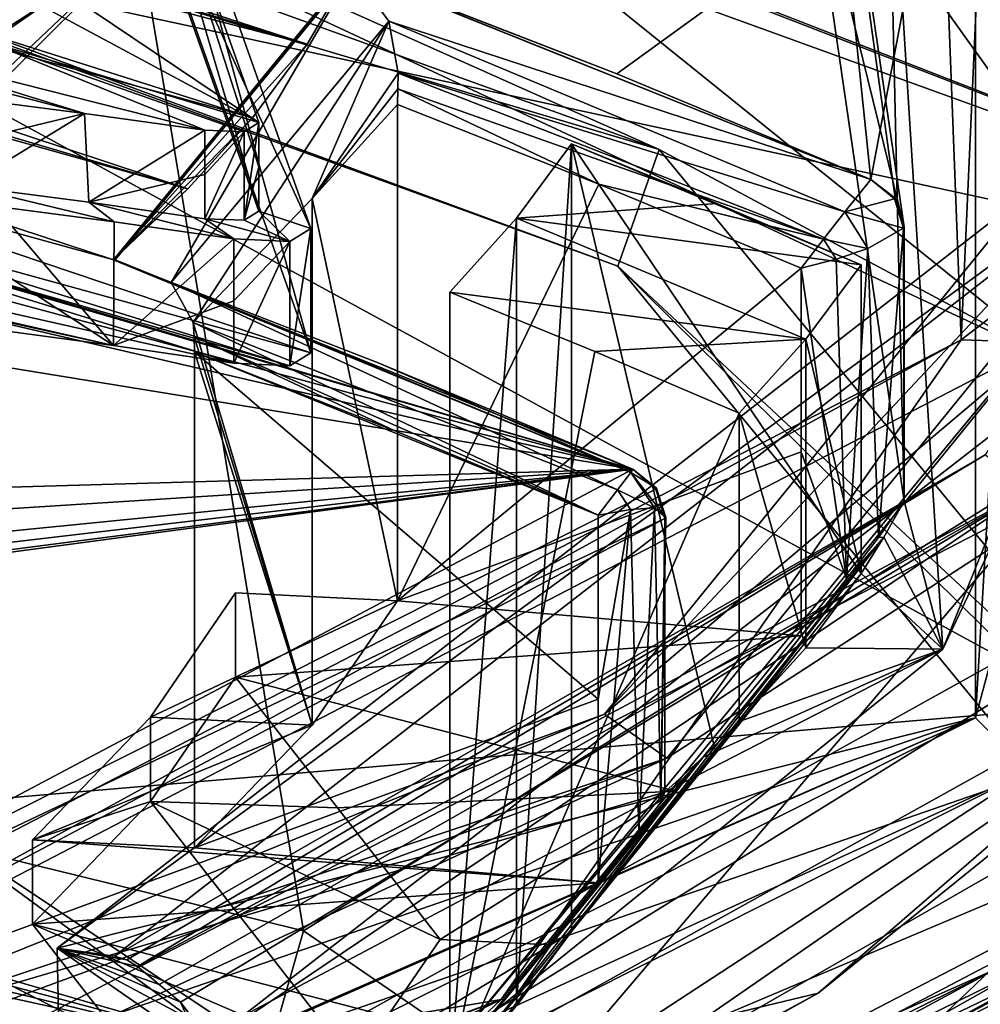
# Model space of a CAD drawing. Header units: metres. Extents: x -204 to 106, y -88 to 116.
# Tile 291 of 322: x -105.39 to -99.86, y -26.24 to -20.56. Entities that reach past the tile are written whole.
import ezdxf

# ---------------------------------------------------------------- set-up
doc = ezdxf.new("R2010")
doc.units = ezdxf.units.M
doc.layers.add('solid_20472013_1', color=7, linetype='CONTINUOUS')

msp = doc.modelspace()

# ---------------------------------------------------------------- linework, layer by layer
at = {"layer": 'solid_20472013_1'}
for points in [[(-114.475937, -12.129089, 226.630478), (-97.022797, -16.579395, 232.359818), (-96.320145, -22.354685, 209.196396)], [(-113.00396, -12.747596, 225.069336), (-114.475937, -12.129089, 226.630478), (-96.320145, -22.354685, 209.196396)], [(-105.973167, -15.584023, 220.163162), (-113.00396, -12.747596, 225.069336), (-96.320145, -22.354685, 209.196396)], [(-99.394272, -22.550604, 233.808258), (-109.846146, -17.676327, 253.357925), (-109.694405, -14.258202, 252.516129)], [(-99.394272, -22.550604, 233.808258), (-109.694405, -14.258202, 252.516129), (-99.241081, -19.158705, 232.861282)], [(-105.531639, -15.085926, 251.387375), (-120.606758, -21.696037, 267.272186), (-103.757187, -25.814657, 250.873215)], [(-105.531639, -15.085926, 251.387375), (-103.757187, -25.814657, 250.873215), (-95.702446, -20.820292, 228.388092)], [(-105.531639, -15.085926, 251.387375), (-95.702446, -20.820292, 228.388092), (-102.593117, -15.718339, 246.456848)], [(-113.330276, -15.782823, 212.365082), (-114.0084, -15.474711, 212.955551), (-96.320145, -22.354685, 209.196396)], [(-108.137108, -15.934351, 216.342972), (-96.320145, -22.354685, 209.196396), (-114.0084, -15.474711, 212.955551)], [(-104.879837, -16.343096, 218.381531), (-105.973167, -15.584023, 220.163162), (-96.320145, -22.354685, 209.196396)], [(-102.593117, -15.718339, 246.456848), (-95.550926, -20.954182, 225.457031), (-98.537361, -18.012632, 236.255585)], [(-95.702446, -20.820292, 228.388092), (-95.550926, -20.954182, 225.457031), (-102.593117, -15.718339, 246.456848)], [(-113.00396, -16.308187, 210.788574), (-113.330276, -15.782823, 212.365082), (-96.320145, -22.354685, 209.196396)], [(-108.137108, -15.934351, 216.342972), (-105.973274, -16.509293, 216.451981), (-96.320145, -22.354685, 209.196396)], [(-100.896317, -15.978541, 234.906677), (-98.552536, -21.070599, 214.483551), (-101.260674, -16.006899, 234.792938)], [(-98.164101, -19.919708, 219.273285), (-98.552536, -21.070599, 214.483551), (-100.896317, -15.978541, 234.906677)], [(-101.260674, -16.006899, 234.792938), (-98.932953, -21.060284, 214.524918), (-99.883972, -19.052666, 230.845871)], [(-98.552536, -21.070599, 214.483551), (-98.932953, -21.060284, 214.524918), (-101.260674, -16.006899, 234.792938)], [(-108.591164, -19.696241, 203.672379), (-113.00396, -16.308187, 210.788574), (-96.320145, -22.354685, 209.196396)], [(-105.973274, -16.509293, 216.451981), (-104.879837, -16.343096, 218.381531), (-96.320145, -22.354685, 209.196396)], [(-100.333488, -16.388676, 235.193161), (-99.011276, -19.004059, 231.039124), (-97.700005, -21.819511, 219.746964)], [(-97.966393, -21.541817, 214.52504), (-100.333488, -16.388676, 235.193161), (-97.700005, -21.819511, 219.746964)], [(-97.873558, -20.087078, 219.315018), (-100.333488, -16.388676, 235.193161), (-97.966393, -21.541817, 214.52504)], [(-102.711884, -16.789818, 238.679932), (-100.394035, -19.080421, 230.732849), (-99.118324, -21.819511, 219.746964)], [(-98.815712, -21.528433, 219.674377), (-102.711884, -16.789818, 238.679932), (-99.118324, -21.819511, 219.746964)], [(-100.175377, -16.930223, 230.676331), (-102.711884, -16.789818, 238.679932), (-98.815712, -21.528433, 219.674377)], [(-123.404915, -16.831579, 210.023895), (-101.859818, -23.154587, 206.51033), (-104.85759, -21.946482, 206.833649)], [(-123.404915, -16.831579, 210.023895), (-104.85759, -21.946482, 206.833649), (-115.928368, -18.30842, 209.196854)], [(-123.404915, -16.831579, 210.023895), (-122.293434, -17.201488, 209.297485), (-101.859818, -23.154587, 206.51033)], [(-99.718979, -16.889465, 230.839798), (-100.175377, -16.930223, 230.676331), (-99.966301, -22.410593, 208.69577)], [(-99.485741, -22.425785, 208.634842), (-99.718979, -16.889465, 230.839798), (-99.966301, -22.410593, 208.69577)], [(-99.966301, -22.410593, 208.69577), (-100.175377, -16.930223, 230.676331), (-98.815712, -21.528433, 219.674377)], [(-122.293434, -17.201488, 209.297485), (-109.695023, -21.046711, 205.198868), (-101.859818, -23.154587, 206.51033)], [(-113.070786, -17.206377, 256.742767), (-101.706284, -21.313475, 240.270096), (-113.187302, -17.906427, 256.626007)], [(-113.070786, -17.206377, 256.742767), (-109.846146, -17.676327, 253.357925), (-101.706284, -21.313475, 240.270096)], [(-113.704369, -17.48201, 213.580383), (-103.735657, -20.706213, 211.808792), (-103.486832, -20.280039, 213.518066)], [(-113.704369, -17.48201, 213.580383), (-112.946114, -17.939133, 212.545288), (-103.735657, -20.706213, 211.808792)], [(-101.706284, -21.313475, 240.270096), (-109.846146, -17.676327, 253.357925), (-99.394272, -22.550604, 233.808258)], [(-107.882378, -19.800594, 250.535461), (-113.187302, -17.906427, 256.626007), (-101.944572, -21.984407, 240.270142)], [(-101.706284, -21.313475, 240.270096), (-101.944572, -21.984407, 240.270142), (-113.187302, -17.906427, 256.626007)], [(-100.862656, -17.876276, 228.837036), (-100.121704, -19.551208, 220.962708), (-100.486603, -21.48555, 213.204071)], [(-100.862656, -17.876276, 228.837036), (-100.486603, -21.48555, 213.204071), (-100.347801, -21.594162, 213.222961)], [(-100.862656, -17.876276, 228.837036), (-100.295448, -21.760654, 213.257645), (-100.862656, -19.45496, 229.230652)], [(-100.862656, -17.876276, 228.837036), (-100.347801, -21.594162, 213.222961), (-100.295448, -21.760654, 213.257645)], [(-112.946114, -17.939133, 212.545288), (-112.856743, -18.331932, 211.26297), (-103.735657, -20.706213, 211.808792)], [(-115.928368, -18.30842, 209.196854), (-104.85759, -21.946482, 206.833649), (-104.422951, -21.540087, 208.464294)], [(-114.578545, -18.545849, 209.313934), (-115.928368, -18.30842, 209.196854), (-104.422951, -21.540087, 208.464294)], [(-112.856743, -18.331932, 211.26297), (-113.451553, -18.554138, 210.078796), (-104.051254, -21.129896, 210.109482)], [(-112.856743, -18.331932, 211.26297), (-104.051254, -21.129896, 210.109482), (-103.735657, -20.706213, 211.808792)], [(-113.451553, -18.554138, 210.078796), (-114.578545, -18.545849, 209.313934), (-104.422951, -21.540087, 208.464294)], [(-122.414406, -18.571899, 217.109406), (-105.538086, -22.350889, 216.900116), (-104.851631, -22.442656, 217.395721)], [(-121.508995, -18.640724, 217.353943), (-122.414406, -18.571899, 217.109406), (-104.851631, -22.442656, 217.395721)], [(-113.451553, -18.554138, 210.078796), (-104.422951, -21.540087, 208.464294), (-104.051254, -21.129896, 210.109482)], [(-121.508995, -18.640724, 217.353943), (-104.851631, -22.442656, 217.395721), (-104.158722, -22.543941, 217.898132)], [(-121.508995, -18.640724, 217.353943), (-104.158722, -22.543941, 217.898132), (-107.811378, -21.414631, 217.812744)], [(-105.585609, -20.101696, 220.570648), (-104.883881, -18.707279, 228.219879), (-104.014511, -21.15781, 218.391342)], [(-104.883881, -18.707279, 228.219879), (-104.883713, -19.218498, 228.346481), (-104.014511, -21.668814, 218.518738)], [(-104.014511, -21.413628, 218.455124), (-104.883881, -18.707279, 228.219879), (-104.014511, -21.668814, 218.518738)], [(-104.014511, -21.413628, 218.455124), (-104.014511, -21.15781, 218.391342), (-104.883881, -18.707279, 228.219879)], [(-99.883972, -19.052666, 230.845871), (-99.883972, -24.587154, 208.648239), (-99.576202, -19.326351, 230.986542)], [(-98.932953, -21.060284, 214.524918), (-99.883972, -24.587154, 208.648239), (-99.883972, -19.052666, 230.845871)], [(-100.862656, -19.45496, 229.230652), (-100.295448, -23.339338, 213.65126), (-100.394035, -19.080421, 230.732849)], [(-100.07177, -24.191286, 210.234283), (-99.118324, -21.819511, 219.746964), (-100.394035, -19.080421, 230.732849)], [(-100.295448, -23.339338, 213.65126), (-100.07177, -24.191286, 210.234283), (-100.394035, -19.080421, 230.732849)], [(-104.883713, -19.218498, 228.346481), (-104.589478, -19.301716, 228.427567), (-103.714607, -21.768026, 218.535721)], [(-104.014511, -21.668814, 218.518738), (-104.883713, -19.218498, 228.346481), (-103.714607, -21.768026, 218.535721)], [(-104.589478, -19.301716, 228.427567), (-104.589638, -20.018692, 228.607162), (-103.714607, -22.485205, 218.714523)], [(-104.589478, -19.301716, 228.427567), (-103.714607, -22.485205, 218.714523), (-103.714607, -21.768026, 218.535721)], [(-99.883972, -24.587154, 208.648239), (-99.576202, -24.894848, 208.652527), (-99.576202, -19.326351, 230.986542)], [(-100.295448, -21.760654, 213.257645), (-100.295448, -23.339338, 213.65126), (-100.862656, -19.45496, 229.230652)], [(-103.486832, -20.280039, 213.518066), (-101.951591, -20.876879, 213.3526), (-100.121704, -19.551208, 220.962708)], [(-101.951591, -20.876879, 213.3526), (-100.486603, -21.48555, 213.204071), (-100.121704, -19.551208, 220.962708)], [(-108.591164, -19.696241, 203.672379), (-96.320145, -22.354685, 209.196396), (-105.861259, -27.651386, 187.952499)], [(-99.228035, -24.518246, 231.613998), (-107.882378, -19.800594, 250.535461), (-101.944572, -21.984407, 240.270142)], [(-106.067482, -25.100859, 248.778259), (-107.882378, -19.800594, 250.535461), (-99.228035, -24.518246, 231.613998)], [(-102.022636, -24.566681, 200.214325), (-98.167038, -19.82089, 219.248642), (-99.485741, -22.425785, 208.634842)], [(-97.777534, -20.039097, 219.303055), (-98.167038, -19.82089, 219.248642), (-102.022636, -24.566681, 200.214325)], [(-107.811424, -20.553955, 221.264679), (-106.926712, -20.851519, 221.101196), (-104.589638, -20.018692, 228.607162)], [(-106.926712, -20.851519, 221.101196), (-106.282082, -21.189625, 220.509216), (-104.589638, -20.018692, 228.607162)], [(-106.282082, -21.189625, 220.509216), (-106.048927, -21.47097, 219.660049), (-104.589638, -20.018692, 228.607162)], [(-106.28199, -21.621199, 218.778381), (-103.714607, -22.485205, 218.714523), (-104.589638, -20.018692, 228.607162)], [(-106.28199, -21.621199, 218.778381), (-104.589638, -20.018692, 228.607162), (-106.048927, -21.47097, 219.660049)], [(-101.66217, -24.820591, 200.125519), (-97.777534, -20.039097, 219.303055), (-102.022636, -24.566681, 200.214325)], [(-98.828613, -22.983931, 208.54425), (-97.777534, -20.039097, 219.303055), (-101.66217, -24.820591, 200.125519)], [(-105.585609, -20.101696, 220.570648), (-104.014511, -21.15781, 218.391342), (-105.267273, -20.485565, 219.414368)], [(-104.849899, -21.947296, 206.839005), (-103.486832, -20.280039, 213.518066), (-103.735657, -20.706213, 211.808792)], [(-103.48214, -20.283377, 213.511902), (-103.486832, -20.280039, 213.518066), (-104.849899, -21.947296, 206.839005)], [(-103.477104, -20.287287, 213.505264), (-103.48214, -20.283377, 213.511902), (-104.849899, -21.947296, 206.839005)], [(-103.477104, -20.287287, 213.505264), (-104.849899, -21.947296, 206.839005), (-104.842606, -21.948078, 206.844086)], [(-103.477104, -20.287287, 213.505264), (-104.842606, -21.948078, 206.844086), (-104.518883, -22.079443, 207.125244)], [(-103.264999, -20.573366, 213.20813), (-103.477104, -20.287287, 213.505264), (-104.518883, -22.079443, 207.125244)], [(-103.48214, -20.283377, 213.511902), (-101.951591, -20.876879, 213.3526), (-103.486832, -20.280039, 213.518066)], [(-103.48214, -20.283377, 213.511902), (-100.486603, -21.48555, 213.204071), (-101.951591, -20.876879, 213.3526)], [(-103.477104, -20.287287, 213.505264), (-100.486603, -21.48555, 213.204071), (-103.48214, -20.283377, 213.511902)], [(-103.264999, -20.573366, 213.20813), (-100.486603, -21.48555, 213.204071), (-103.477104, -20.287287, 213.505264)], [(-107.670212, -20.407188, 216.903534), (-105.018921, -21.104895, 217.318832), (-105.704758, -21.017723, 216.824799)], [(-107.670212, -20.407188, 216.903534), (-106.468704, -20.659494, 217.284714), (-105.018921, -21.104895, 217.318832)], [(-105.466141, -20.371651, 219.385971), (-105.267273, -20.485565, 219.414368), (-105.586472, -20.689642, 218.211502)], [(-105.586472, -20.689642, 218.211502), (-105.267273, -20.485565, 219.414368), (-104.014511, -21.15781, 218.391342)], [(-103.264999, -20.573366, 213.20813), (-104.518883, -22.079443, 207.125244), (-104.393456, -22.310343, 207.336319)], [(-103.264999, -20.573366, 213.20813), (-104.393456, -22.310343, 207.336319), (-103.706932, -21.596077, 210.20108)], [(-103.264999, -20.573366, 213.20813), (-103.706932, -21.596077, 210.20108), (-103.211342, -20.872623, 213.102707)], [(-100.636559, -21.673071, 212.911224), (-100.486603, -21.48555, 213.204071), (-103.264999, -20.573366, 213.20813)], [(-100.636559, -21.673071, 212.911224), (-103.264999, -20.573366, 213.20813), (-103.211342, -20.872623, 213.102707)], [(-106.468704, -20.659494, 217.284714), (-104.325386, -21.201361, 217.820465), (-105.018921, -21.104895, 217.318832)], [(-106.468704, -20.659494, 217.284714), (-105.586472, -20.689642, 218.211502), (-104.325386, -21.201361, 217.820465)], [(-105.586472, -20.689642, 218.211502), (-104.099304, -21.210287, 218.077942), (-104.325386, -21.201361, 217.820465)], [(-105.586472, -20.689642, 218.211502), (-104.014511, -21.15781, 218.391342), (-104.099304, -21.210287, 218.077942)], [(-104.849899, -21.947296, 206.839005), (-103.735657, -20.706213, 211.808792), (-104.051254, -21.129896, 210.109482)], [(-95.702446, -20.820292, 228.388092), (-103.757187, -25.814657, 250.873215), (-95.712151, -31.325487, 229.084503)], [(-103.214279, -20.964085, 213.102737), (-103.211342, -20.872623, 213.102707), (-103.706932, -21.596077, 210.20108)], [(-100.75943, -21.830179, 212.851974), (-103.211342, -20.872623, 213.102707), (-103.214279, -20.964085, 213.102737)], [(-100.75943, -21.830179, 212.851974), (-100.636559, -21.673071, 212.911224), (-103.211342, -20.872623, 213.102707)], [(-103.215263, -21.054308, 213.11763), (-103.214279, -20.964085, 213.102737), (-103.706932, -21.596077, 210.20108)], [(-102.05439, -21.51265, 212.993927), (-103.214279, -20.964085, 213.102737), (-103.215263, -21.054308, 213.11763)], [(-102.05439, -21.51265, 212.993927), (-100.75943, -21.830179, 212.851974), (-103.214279, -20.964085, 213.102737)], [(-109.695023, -21.046711, 205.198868), (-108.635201, -21.581057, 204.518265), (-101.859818, -23.154587, 206.51033)], [(-105.704758, -21.271633, 216.888107), (-105.704758, -21.017723, 216.824799), (-105.018921, -21.104895, 217.318832)], [(-105.704758, -21.271633, 216.888107), (-105.018921, -21.104895, 217.318832), (-105.704735, -21.524872, 216.951263)], [(-105.018921, -21.104895, 217.318832), (-104.994339, -21.616697, 217.463364), (-105.704735, -21.524872, 216.951263)], [(-98.932953, -21.060284, 214.524918), (-105.177132, -25.915344, 195.052338), (-99.883972, -24.587154, 208.648239)], [(-98.552536, -21.070599, 214.483551), (-105.177132, -25.915344, 195.052338), (-98.932953, -21.060284, 214.524918)], [(-98.552536, -21.070599, 214.483551), (-104.845619, -25.961647, 194.866623), (-105.177132, -25.915344, 195.052338)], [(-104.325386, -21.201361, 217.820465), (-104.994339, -21.616697, 217.463364), (-105.018921, -21.104895, 217.318832)], [(-99.828583, -23.072029, 206.63002), (-104.845619, -25.961647, 194.866623), (-98.552536, -21.070599, 214.483551)], [(-103.215263, -23.913044, 213.830399), (-103.215263, -21.054308, 213.11763), (-103.706932, -21.596077, 210.20108)], [(-102.05439, -21.51265, 212.993927), (-103.215263, -21.054308, 213.11763), (-103.215263, -23.913044, 213.830399)], [(-104.849899, -21.947296, 206.839005), (-104.051254, -21.129896, 210.109482), (-104.422951, -21.540087, 208.464294)], [(-104.014511, -21.15781, 218.391342), (-104.098747, -21.721027, 218.206345), (-104.099304, -21.210287, 218.077942)], [(-104.014511, -21.413628, 218.455124), (-104.098747, -21.721027, 218.206345), (-104.014511, -21.15781, 218.391342)], [(-104.325386, -21.456873, 217.884171), (-104.994339, -21.616697, 217.463364), (-104.325386, -21.201361, 217.820465)], [(-104.325386, -21.456873, 217.884171), (-104.325386, -21.201361, 217.820465), (-104.099304, -21.210287, 218.077942)], [(-104.099304, -21.210287, 218.077942), (-104.098747, -21.721027, 218.206345), (-104.325386, -21.711603, 217.947678)], [(-104.099304, -21.210287, 218.077942), (-104.325386, -21.711603, 217.947678), (-104.325386, -21.456873, 217.884171)], [(-102.21167, -21.280094, 211.707214), (-102.21167, -25.819508, 212.83902), (-102.529991, -26.24818, 211.119705)], [(-102.529991, -21.708757, 209.9879), (-102.21167, -21.280094, 211.707214), (-102.529991, -26.24818, 211.119705)], [(-102.529991, -21.708757, 209.9879), (-101.375259, -21.623217, 211.621307), (-102.21167, -21.280094, 211.707214)], [(-102.21167, -21.280094, 211.707214), (-100.543221, -23.755444, 211.982361), (-101.381348, -24.792318, 212.412704)], [(-102.21167, -21.280094, 211.707214), (-100.543221, -21.97761, 211.539093), (-100.543221, -23.755444, 211.982361)], [(-102.21167, -21.280094, 211.707214), (-101.381348, -24.792318, 212.412704), (-102.21167, -25.819508, 212.83902)], [(-102.21167, -21.280094, 211.707214), (-101.375259, -21.623217, 211.621307), (-100.543221, -21.97761, 211.539093)], [(-101.706284, -21.313475, 240.270096), (-97.714996, -26.160606, 220.829315), (-101.944572, -21.984407, 240.270142)], [(-101.706284, -21.313475, 240.270096), (-99.394272, -22.550604, 233.808258), (-97.714996, -26.160606, 220.829315)], [(-107.811378, -21.414631, 217.812744), (-104.158722, -22.543941, 217.898132), (-103.835579, -22.559198, 218.266891)], [(-106.926697, -21.600609, 218.096786), (-107.811378, -21.414631, 217.812744), (-103.835579, -22.559198, 218.266891)], [(-104.014511, -21.413628, 218.455124), (-104.014511, -21.668814, 218.518738), (-104.098747, -21.721027, 218.206345)], [(-104.325386, -21.456873, 217.884171), (-104.325386, -21.711603, 217.947678), (-104.994339, -21.616697, 217.463364)], [(-100.350739, -21.596556, 213.208344), (-100.486603, -21.48555, 213.204071), (-100.636559, -21.673071, 212.911224)], [(-100.347801, -21.594162, 213.222961), (-100.486603, -21.48555, 213.204071), (-100.350739, -21.596556, 213.208344)], [(-105.704735, -21.524872, 216.951263), (-104.848778, -21.729511, 217.219879), (-105.538063, -21.63954, 216.722778)], [(-105.704735, -21.524872, 216.951263), (-104.994339, -21.616697, 217.463364), (-104.848778, -21.729511, 217.219879)], [(-104.849899, -21.947296, 206.839005), (-104.422951, -21.540087, 208.464294), (-104.85759, -21.946482, 206.833649)], [(-97.966393, -21.541817, 214.52504), (-102.879402, -27.309267, 197.728745), (-104.346092, -26.49164, 194.672394)], [(-99.5485, -23.258123, 206.596649), (-97.966393, -21.541817, 214.52504), (-104.346092, -26.49164, 194.672394)], [(-102.05439, -21.51265, 212.993927), (-103.215263, -23.913044, 213.830399), (-100.889038, -21.997278, 212.875854)], [(-98.815712, -21.528433, 219.674377), (-100.07177, -24.191286, 210.234283), (-102.896355, -26.474174, 201.078125)], [(-102.617508, -26.211554, 200.891418), (-98.815712, -21.528433, 219.674377), (-102.896355, -26.474174, 201.078125)], [(-97.966393, -21.541817, 214.52504), (-99.011276, -24.634962, 208.454803), (-102.879402, -27.309267, 197.728745)], [(-99.966301, -22.410593, 208.69577), (-98.815712, -21.528433, 219.674377), (-102.617508, -26.211554, 200.891418)], [(-102.05439, -21.51265, 212.993927), (-100.889038, -21.997278, 212.875854), (-100.75943, -21.830179, 212.851974)], [(-98.815712, -21.528433, 219.674377), (-99.118324, -21.819511, 219.746964), (-100.07177, -24.191286, 210.234283)], [(-108.635201, -21.581057, 204.518265), (-108.131836, -22.135504, 203.388809), (-101.859818, -23.154587, 206.51033)], [(-106.926697, -21.600609, 218.096786), (-103.835579, -22.559198, 218.266891), (-103.714607, -22.485205, 218.714523)], [(-106.28199, -21.621199, 218.778381), (-106.926697, -21.600609, 218.096786), (-103.714607, -22.485205, 218.714523)], [(-103.70694, -24.629368, 210.957367), (-103.706932, -21.596077, 210.20108), (-104.393456, -22.310343, 207.336319)], [(-103.70694, -24.629368, 210.957367), (-103.215263, -23.913044, 213.830399), (-103.706932, -21.596077, 210.20108)], [(-100.350739, -21.596556, 213.208344), (-100.636559, -21.673071, 212.911224), (-100.29879, -21.765989, 213.235931)], [(-100.347801, -21.594162, 213.222961), (-100.350739, -21.596556, 213.208344), (-100.29879, -21.765989, 213.235931)], [(-100.347801, -21.594162, 213.222961), (-100.29879, -21.765989, 213.235931), (-100.296997, -21.763348, 213.24675)], [(-100.347801, -21.594162, 213.222961), (-100.296997, -21.763348, 213.24675), (-100.295448, -21.760654, 213.257645)], [(-105.538086, -21.994787, 216.811325), (-105.538063, -21.63954, 216.722778), (-104.851631, -22.442656, 217.395721)], [(-104.848778, -21.729511, 217.219879), (-104.851631, -22.442656, 217.395721), (-105.538063, -21.63954, 216.722778)], [(-104.994339, -21.616697, 217.463364), (-104.158722, -21.828285, 217.719696), (-104.848778, -21.729511, 217.219879)], [(-104.994339, -21.616697, 217.463364), (-104.325386, -21.711603, 217.947678), (-104.158722, -21.828285, 217.719696)], [(-104.098747, -21.721027, 218.206345), (-104.014511, -21.668814, 218.518738), (-103.834953, -21.842346, 218.08934)], [(-104.014511, -21.668814, 218.518738), (-103.714607, -21.768026, 218.535721), (-103.834953, -21.842346, 218.08934)], [(-102.529991, -21.708757, 209.9879), (-100.543221, -21.97761, 211.539093), (-101.375259, -21.623217, 211.621307)], [(-100.503868, -21.882599, 212.931168), (-100.636559, -21.673071, 212.911224), (-100.75943, -21.830179, 212.851974)], [(-100.29879, -21.765989, 213.235931), (-100.636559, -21.673071, 212.911224), (-100.503868, -21.882599, 212.931168)], [(-120.606758, -21.696037, 267.272186), (-120.646774, -22.083452, 267.304596), (-103.960243, -26.526976, 250.905304)], [(-103.757187, -25.814657, 250.873215), (-120.606758, -21.696037, 267.272186), (-103.960243, -26.526976, 250.905304)], [(-104.848778, -21.729511, 217.219879), (-104.158722, -21.828285, 217.719696), (-104.851631, -22.442656, 217.395721)], [(-104.325386, -21.711603, 217.947678), (-103.834953, -21.842346, 218.08934), (-104.158722, -21.828285, 217.719696)], [(-104.325386, -21.711603, 217.947678), (-104.098747, -21.721027, 218.206345), (-103.834953, -21.842346, 218.08934)], [(-102.529991, -21.708757, 209.9879), (-102.529991, -26.24818, 211.119705), (-102.913994, -26.673693, 209.413071)], [(-102.529991, -21.708757, 209.9879), (-102.913994, -26.673693, 209.413071), (-102.913994, -22.134272, 208.281265)], [(-102.529991, -21.708757, 209.9879), (-102.913994, -22.134272, 208.281265), (-100.862656, -22.406256, 209.820007)], [(-102.529991, -21.708757, 209.9879), (-100.862656, -22.406256, 209.820007), (-100.543221, -21.97761, 211.539093)], [(-103.714607, -21.768026, 218.535721), (-103.714607, -22.485205, 218.714523), (-103.835579, -22.559198, 218.266891)], [(-103.834953, -21.842346, 218.08934), (-103.714607, -21.768026, 218.535721), (-103.835579, -22.559198, 218.266891)], [(-100.443779, -23.548567, 213.397751), (-100.29879, -21.765989, 213.235931), (-100.503868, -21.882599, 212.931168)], [(-100.443779, -23.548567, 213.397751), (-100.295448, -23.339338, 213.65126), (-100.29879, -21.765989, 213.235931)], [(-100.296997, -21.763348, 213.24675), (-100.29879, -21.765989, 213.235931), (-100.295448, -23.339338, 213.65126)], [(-100.295448, -21.760654, 213.257645), (-100.296997, -21.763348, 213.24675), (-100.295448, -23.339338, 213.65126)], [(-104.158722, -21.828285, 217.719696), (-104.158722, -22.185688, 217.808807), (-104.851631, -22.442656, 217.395721)], [(-103.834953, -21.842346, 218.08934), (-104.158722, -22.185688, 217.808807), (-104.158722, -21.828285, 217.719696)], [(-103.834953, -21.842346, 218.08934), (-103.835579, -22.559198, 218.266891), (-104.158722, -22.543941, 217.898132)], [(-103.834953, -21.842346, 218.08934), (-104.158722, -22.543941, 217.898132), (-104.158722, -22.185688, 217.808807)], [(-100.687073, -21.944658, 212.864197), (-100.75943, -21.830179, 212.851974), (-100.889038, -21.997278, 212.875854)], [(-100.503868, -21.882599, 212.931168), (-100.75943, -21.830179, 212.851974), (-100.687073, -21.944658, 212.864197)], [(-100.628052, -23.787346, 213.340591), (-100.503868, -21.882599, 212.931168), (-100.687073, -21.944658, 212.864197)], [(-100.628052, -23.787346, 213.340591), (-100.443779, -23.548567, 213.397751), (-100.503868, -21.882599, 212.931168)], [(-101.859818, -23.154587, 206.51033), (-103.325958, -22.541908, 206.668121), (-104.85759, -21.946482, 206.833649)], [(-101.870033, -23.173347, 206.898941), (-104.85759, -21.946482, 206.833649), (-103.325958, -22.541908, 206.668121)], [(-104.849899, -21.947296, 206.839005), (-104.85759, -21.946482, 206.833649), (-101.870033, -23.173347, 206.898941)], [(-104.842606, -21.948078, 206.844086), (-104.849899, -21.947296, 206.839005), (-101.870033, -23.173347, 206.898941)], [(-104.518883, -22.079443, 207.125244), (-104.842606, -21.948078, 206.844086), (-101.870033, -23.173347, 206.898941)], [(-100.628052, -23.787346, 213.340591), (-100.687073, -21.944658, 212.864197), (-100.889038, -21.997278, 212.875854)], [(-104.851631, -22.442656, 217.395721), (-105.538086, -22.350889, 216.900116), (-105.538086, -21.994787, 216.811325)], [(-100.889046, -23.055241, 213.139633), (-100.889038, -21.997278, 212.875854), (-103.215263, -23.913044, 213.830399)], [(-99.228035, -24.518246, 231.613998), (-101.944572, -21.984407, 240.270142), (-97.997246, -26.79228, 220.986816)], [(-97.714996, -26.160606, 220.829315), (-97.997246, -26.79228, 220.986816), (-101.944572, -21.984407, 240.270142)], [(-100.628052, -23.787346, 213.340591), (-100.889038, -21.997278, 212.875854), (-100.889046, -23.055241, 213.139633)], [(-100.862656, -22.406256, 209.820007), (-100.543221, -23.755444, 211.982361), (-100.543221, -21.97761, 211.539093)], [(-120.646774, -22.083452, 267.304596), (-120.752403, -22.456291, 267.227203), (-103.960243, -26.526976, 250.905304)], [(-104.518883, -22.079443, 207.125244), (-101.870033, -23.173347, 206.898941), (-101.946922, -23.274494, 207.062408)], [(-104.393456, -22.310343, 207.336319), (-104.518883, -22.079443, 207.125244), (-101.946922, -23.274494, 207.062408)], [(-108.131836, -22.135504, 203.388809), (-106.117081, -23.277225, 202.046356), (-101.859818, -23.154587, 206.51033)], [(-102.077591, -22.477402, 208.195358), (-102.913994, -22.134272, 208.281265), (-102.913994, -26.673693, 209.413071)], [(-102.077591, -22.477402, 208.195358), (-100.862656, -22.406256, 209.820007), (-102.913994, -22.134272, 208.281265)], [(-104.158722, -22.185688, 217.808807), (-104.158722, -22.543941, 217.898132), (-104.851631, -22.442656, 217.395721)], [(-104.393456, -22.310343, 207.336319), (-101.946922, -23.274494, 207.062408), (-102.059586, -23.420853, 207.165939)], [(-104.387726, -22.391258, 207.378677), (-104.393456, -22.310343, 207.336319), (-102.059586, -23.420853, 207.165939)], [(-103.70694, -24.629368, 210.957367), (-104.393456, -22.310343, 207.336319), (-104.387726, -22.391258, 207.378677)], [(-109.552933, -27.376364, 188.779144), (-99.966301, -22.410593, 208.69577), (-102.617508, -26.211554, 200.891418)], [(-109.157532, -27.443676, 188.509171), (-99.966301, -22.410593, 208.69577), (-109.552933, -27.376364, 188.779144)], [(-109.157532, -27.443676, 188.509171), (-99.485741, -22.425785, 208.634842), (-99.966301, -22.410593, 208.69577)], [(-105.861259, -27.651386, 187.952499), (-96.320145, -22.354685, 209.196396), (-105.63205, -28.116802, 187.895859)], [(-96.320145, -22.354685, 209.196396), (-96.041382, -22.792595, 209.250092), (-105.63205, -28.116802, 187.895859)], [(-103.234993, -22.932125, 207.285034), (-104.387726, -22.391258, 207.378677), (-102.059586, -23.420853, 207.165939)], [(-103.234993, -22.932125, 207.285034), (-104.385811, -22.477953, 207.407715), (-104.387726, -22.391258, 207.378677)], [(-103.70694, -24.629368, 210.957367), (-104.387726, -22.391258, 207.378677), (-104.385811, -22.477953, 207.407715)], [(-102.077591, -22.477402, 208.195358), (-101.245544, -22.831785, 208.113144), (-100.862656, -22.406256, 209.820007)], [(-100.862656, -22.406256, 209.820007), (-101.245544, -22.831785, 208.113144), (-100.862656, -24.184061, 210.26326)], [(-100.862656, -22.406256, 209.820007), (-100.862656, -24.184061, 210.26326), (-100.543221, -23.755444, 211.982361)], [(-103.960243, -26.526976, 250.905304), (-120.752403, -22.456291, 267.227203), (-111.879288, -24.785788, 259.611115)], [(-102.022636, -24.566681, 200.214325), (-99.485741, -22.425785, 208.634842), (-109.157532, -27.443676, 188.509171)], [(-103.234993, -22.932125, 207.285034), (-102.059586, -23.420853, 207.165939), (-104.385811, -22.477953, 207.407715)], [(-102.059586, -24.479666, 207.429932), (-104.385811, -22.477953, 207.407715), (-102.059586, -23.420853, 207.165939)], [(-104.385811, -25.336685, 208.120483), (-103.70694, -24.629368, 210.957367), (-104.385811, -22.477953, 207.407715)], [(-102.059586, -24.479666, 207.429932), (-104.385811, -25.336685, 208.120483), (-104.385811, -22.477953, 207.407715)], [(-102.077591, -22.477402, 208.195358), (-102.913994, -26.673693, 209.413071), (-101.245544, -22.831785, 208.113144)], [(-101.870033, -23.173347, 206.898941), (-103.325958, -22.541908, 206.668121), (-101.859818, -23.154587, 206.51033)], [(-96.292511, -24.171215, 208.193909), (-105.63205, -28.116802, 187.895859), (-96.041382, -22.792595, 209.250092)], [(-101.245544, -22.831785, 208.113144), (-102.913994, -26.673693, 209.413071), (-101.245544, -24.609627, 208.556412)], [(-101.245544, -22.831785, 208.113144), (-101.245544, -24.609627, 208.556412), (-100.862656, -24.184061, 210.26326)], [(-108.643723, -28.059774, 188.186157), (-98.828613, -22.983931, 208.54425), (-101.66217, -24.820591, 200.125519)], [(-98.987656, -24.717539, 208.123611), (-98.828613, -22.983931, 208.54425), (-108.643723, -28.059774, 188.186157)], [(-99.828583, -23.072029, 206.63002), (-104.776009, -25.982258, 194.829651), (-104.845619, -25.961647, 194.866623)], [(-99.828583, -23.072029, 206.63002), (-104.714012, -26.021549, 194.800629), (-104.776009, -25.982258, 194.829651)], [(-99.5485, -23.258123, 206.596649), (-104.714012, -26.021549, 194.800629), (-99.828583, -23.072029, 206.63002)], [(-100.889038, -24.114834, 213.403824), (-100.889046, -23.055241, 213.139633), (-103.215263, -23.913044, 213.830399)], [(-100.889046, -23.055241, 213.139633), (-100.889038, -24.114834, 213.403824), (-100.628052, -23.787346, 213.340591)], [(-105.891365, -23.693712, 201.179016), (-108.502815, -26.677237, 192.38176), (-101.859818, -23.154587, 206.51033)], [(-101.725998, -23.269676, 206.501312), (-101.859818, -23.154587, 206.51033), (-108.502815, -26.677237, 192.38176)], [(-106.117081, -23.277225, 202.046356), (-105.884781, -23.411127, 201.903107), (-101.859818, -23.154587, 206.51033)], [(-105.891365, -23.693712, 201.179016), (-101.859818, -23.154587, 206.51033), (-105.795372, -23.664282, 201.336258)], [(-105.884781, -23.411127, 201.903107), (-105.76075, -23.542854, 201.674377), (-101.859818, -23.154587, 206.51033)], [(-105.750351, -23.611343, 201.509354), (-105.795372, -23.664282, 201.336258), (-101.859818, -23.154587, 206.51033)], [(-105.76075, -23.542854, 201.674377), (-105.750351, -23.611343, 201.509354), (-101.859818, -23.154587, 206.51033)], [(-101.734848, -23.378288, 206.925827), (-101.946922, -23.274494, 207.062408), (-101.870033, -23.173347, 206.898941)], [(-101.870033, -23.173347, 206.898941), (-101.859818, -23.154587, 206.51033), (-101.722527, -23.265158, 206.516296)], [(-101.870033, -23.173347, 206.898941), (-101.722527, -23.265158, 206.516296), (-101.669373, -23.432926, 206.550201)], [(-101.734848, -23.378288, 206.925827), (-101.870033, -23.173347, 206.898941), (-101.669373, -23.432926, 206.550201)], [(-101.722527, -23.265158, 206.516296), (-101.859818, -23.154587, 206.51033), (-101.725998, -23.269676, 206.501312)], [(-104.589386, -26.124498, 194.746719), (-104.714012, -26.021549, 194.800629), (-99.5485, -23.258123, 206.596649)], [(-99.5485, -23.258123, 206.596649), (-104.46682, -26.225742, 194.69371), (-104.589386, -26.124498, 194.746719)], [(-99.5485, -23.258123, 206.596649), (-104.346092, -26.49164, 194.672394), (-104.46682, -26.225742, 194.69371)], [(-101.725998, -23.269676, 206.501312), (-108.502815, -26.677237, 192.38176), (-101.674843, -23.438311, 206.528931)], [(-101.873329, -23.387127, 207.07637), (-102.059586, -23.420853, 207.165939), (-101.946922, -23.274494, 207.062408)], [(-101.734848, -23.378288, 206.925827), (-101.873329, -23.387127, 207.07637), (-101.946922, -23.274494, 207.062408)], [(-101.722527, -23.265158, 206.516296), (-101.725998, -23.269676, 206.501312), (-101.674843, -23.438311, 206.528931)], [(-101.671982, -23.435633, 206.539566), (-101.722527, -23.265158, 206.516296), (-101.674843, -23.438311, 206.528931)], [(-101.671982, -23.435633, 206.539566), (-101.669373, -23.432926, 206.550201), (-101.722527, -23.265158, 206.516296)], [(-100.443779, -23.548567, 213.397751), (-100.411873, -23.547651, 212.815765), (-100.295448, -23.339338, 213.65126)], [(-100.295448, -23.339338, 213.65126), (-100.411873, -23.547651, 212.815765), (-100.07177, -24.191286, 210.234283)], [(-101.873329, -23.387127, 207.07637), (-102.059586, -25.538473, 207.693909), (-102.059586, -24.479666, 207.429932)], [(-102.059586, -24.479666, 207.429932), (-102.059586, -23.420853, 207.165939), (-101.873329, -23.387127, 207.07637)], [(-102.059586, -25.538473, 207.693909), (-101.873329, -23.387127, 207.07637), (-101.825294, -25.243465, 207.500412)], [(-101.825294, -25.243465, 207.500412), (-101.873329, -23.387127, 207.07637), (-101.734848, -23.378288, 206.925827)], [(-101.825294, -25.243465, 207.500412), (-101.734848, -23.378288, 206.925827), (-101.698387, -25.074451, 207.277771)], [(-101.698387, -25.074451, 207.277771), (-101.734848, -23.378288, 206.925827), (-101.669373, -23.432926, 206.550201)], [(-108.343376, -26.974497, 192.346069), (-101.674843, -23.438311, 206.528931), (-108.502815, -26.677237, 192.38176)], [(-108.343376, -26.974497, 192.346069), (-101.674843, -25.016996, 206.922546), (-101.674843, -23.438311, 206.528931)], [(-101.698387, -25.074451, 207.277771), (-101.669373, -23.432926, 206.550201), (-101.671982, -23.435633, 206.539566)], [(-101.698387, -25.074451, 207.277771), (-101.671982, -23.435633, 206.539566), (-101.674843, -23.438311, 206.528931)], [(-101.698387, -25.074451, 207.277771), (-101.674843, -23.438311, 206.528931), (-101.674843, -25.016996, 206.922546)], [(-102.21167, -25.819508, 212.83902), (-100.411873, -23.547651, 212.815765), (-100.889038, -24.114834, 213.403824)], [(-102.21167, -25.819508, 212.83902), (-101.381348, -24.792318, 212.412704), (-100.411873, -23.547651, 212.815765)], [(-101.381348, -24.792318, 212.412704), (-100.543221, -23.755444, 211.982361), (-100.411873, -23.547651, 212.815765)], [(-100.628052, -23.787346, 213.340591), (-100.889038, -24.114834, 213.403824), (-100.411873, -23.547651, 212.815765)], [(-100.628052, -23.787346, 213.340591), (-100.411873, -23.547651, 212.815765), (-100.443779, -23.548567, 213.397751)], [(-100.411873, -23.547651, 212.815765), (-100.543221, -23.755444, 211.982361), (-100.07177, -24.191286, 210.234283)], [(-100.543221, -23.755444, 211.982361), (-100.862656, -24.184061, 210.26326), (-100.07177, -24.191286, 210.234283)], [(-104.638687, -24.584532, 211.137207), (-104.148941, -23.868114, 214.01059), (-103.215263, -23.913044, 213.830399)], [(-104.638687, -24.584532, 211.137207), (-104.148941, -24.353262, 214.131561), (-104.148941, -23.868114, 214.01059)], [(-104.148941, -23.868114, 214.01059), (-104.148941, -24.353262, 214.131561), (-103.215263, -23.913044, 213.830399)], [(-104.638687, -24.584532, 211.137207), (-103.215263, -23.913044, 213.830399), (-103.70694, -24.629368, 210.957367)], [(-104.148941, -24.353262, 214.131561), (-100.889038, -24.114834, 213.403824), (-103.215263, -23.913044, 213.830399)], [(-104.148941, -24.353262, 214.131561), (-101.613724, -25.010237, 213.775635), (-100.889038, -24.114834, 213.403824)], [(-102.21167, -25.819508, 212.83902), (-100.889038, -24.114834, 213.403824), (-101.613724, -25.010237, 213.775635)], [(-96.292511, -24.171215, 208.193909), (-106.214249, -29.367311, 187.3535), (-105.63205, -28.116802, 187.895859)], [(-105.839539, -29.540112, 188.156723), (-106.214249, -29.367311, 187.3535), (-96.292511, -24.171215, 208.193909)], [(-96.182632, -24.225887, 209.470917), (-105.839539, -29.540112, 188.156723), (-96.292511, -24.171215, 208.193909)], [(-96.788864, -24.652103, 208.386047), (-105.839539, -29.540112, 188.156723), (-96.182632, -24.225887, 209.470917)], [(-101.674843, -25.016996, 206.922546), (-102.896355, -26.474174, 201.078125), (-100.07177, -24.191286, 210.234283)], [(-101.452896, -24.813761, 207.737671), (-101.674843, -25.016996, 206.922546), (-100.07177, -24.191286, 210.234283)], [(-101.245544, -24.609627, 208.556412), (-101.452896, -24.813761, 207.737671), (-100.07177, -24.191286, 210.234283)], [(-100.862656, -24.184061, 210.26326), (-101.245544, -24.609627, 208.556412), (-100.07177, -24.191286, 210.234283)], [(-104.63868, -25.069679, 211.258163), (-104.148941, -24.353262, 214.131561), (-104.638687, -24.584532, 211.137207)], [(-104.63868, -25.069679, 211.258163), (-103.561905, -25.105944, 214.198883), (-104.148941, -24.353262, 214.131561)], [(-104.148941, -24.353262, 214.131561), (-103.561905, -25.105944, 214.198883), (-101.613724, -25.010237, 213.775635)], [(-102.059586, -24.479666, 207.429932), (-102.059586, -25.538473, 207.693909), (-104.385811, -25.336685, 208.120483)], [(-113.015823, -28.606441, 184.011734), (-102.022636, -24.566681, 200.214325), (-109.157532, -27.443676, 188.509171)], [(-101.66217, -24.820591, 200.125519), (-102.022636, -24.566681, 200.214325), (-113.015823, -28.606441, 184.011734)], [(-106.067482, -25.100859, 248.778259), (-99.228035, -24.518246, 231.613998), (-98.548889, -30.622581, 227.711853)], [(-99.883972, -24.587154, 208.648239), (-105.907257, -27.217321, 193.963959), (-109.81012, -29.573612, 188.648651)], [(-99.883972, -24.587154, 208.648239), (-109.81012, -29.573612, 188.648651), (-99.576202, -24.894848, 208.652527)], [(-97.229652, -24.591496, 208.629135), (-107.339432, -29.828825, 187.623352), (-96.788864, -24.652103, 208.386047)], [(-97.353897, -25.017567, 208.160324), (-107.339432, -29.828825, 187.623352), (-97.229652, -24.591496, 208.629135)], [(-99.883972, -24.587154, 208.648239), (-105.527512, -27.06085, 194.591522), (-105.907257, -27.217321, 193.963959)], [(-99.883972, -24.587154, 208.648239), (-105.157257, -26.903055, 195.224411), (-105.527512, -27.06085, 194.591522)], [(-104.638687, -24.584532, 211.137207), (-103.70694, -24.629368, 210.957367), (-105.319481, -25.291756, 208.30069)], [(-104.63868, -25.069679, 211.258163), (-104.638687, -24.584532, 211.137207), (-105.319481, -25.291756, 208.30069)], [(-99.883972, -24.587154, 208.648239), (-105.177132, -25.915344, 195.052338), (-105.167191, -26.408978, 195.138336)], [(-99.883972, -24.587154, 208.648239), (-105.167191, -26.408978, 195.138336), (-105.157257, -26.903055, 195.224411)], [(-102.913994, -26.673693, 209.413071), (-101.452896, -24.813761, 207.737671), (-101.245544, -24.609627, 208.556412)], [(-107.339432, -29.828825, 187.623352), (-106.628548, -29.797199, 187.750198), (-96.788864, -24.652103, 208.386047)], [(-107.216599, -29.74966, 190.38327), (-98.360374, -24.669117, 210.760223), (-99.763466, -26.034241, 204.082672)], [(-107.189598, -33.104618, 191.478409), (-98.360374, -24.669117, 210.760223), (-107.216599, -29.74966, 190.38327)], [(-107.189598, -33.104618, 191.478409), (-98.449593, -28.036936, 211.803772), (-98.360374, -24.669117, 210.760223)], [(-96.788864, -24.652103, 208.386047), (-106.628548, -29.797199, 187.750198), (-105.839539, -29.540112, 188.156723)], [(-105.319481, -25.291756, 208.30069), (-103.70694, -24.629368, 210.957367), (-104.385811, -25.336685, 208.120483)], [(-99.011276, -24.634962, 208.454803), (-100.790276, -26.1752, 202.277252), (-102.879402, -27.309267, 197.728745)], [(-99.011276, -24.634962, 208.454803), (-98.987656, -24.717539, 208.123611), (-100.790276, -26.1752, 202.277252)], [(-100.790276, -26.1752, 202.277252), (-98.987656, -24.717539, 208.123611), (-108.643723, -28.059774, 188.186157)], [(-104.478531, -27.035725, 250.639282), (-111.879288, -24.785788, 259.611115), (-129.745651, -28.903395, 255.852982)], [(-103.960243, -26.526976, 250.905304), (-111.879288, -24.785788, 259.611115), (-104.478531, -27.035725, 250.639282)], [(-112.738152, -28.890728, 183.801086), (-101.66217, -24.820591, 200.125519), (-113.015823, -28.606441, 184.011734)], [(-108.643723, -28.059774, 188.186157), (-101.66217, -24.820591, 200.125519), (-112.738152, -28.890728, 183.801086)], [(-103.501343, -27.319838, 208.433624), (-101.452896, -24.813761, 207.737671), (-102.913994, -26.673693, 209.413071)], [(-103.501343, -27.319838, 208.433624), (-102.784248, -26.433855, 208.06572), (-101.452896, -24.813761, 207.737671)], [(-102.784248, -26.433855, 208.06572), (-102.059586, -25.538473, 207.693909), (-101.452896, -24.813761, 207.737671)], [(-102.059586, -25.538473, 207.693909), (-101.825294, -25.243465, 207.500412), (-101.452896, -24.813761, 207.737671)], [(-101.825294, -25.243465, 207.500412), (-101.698387, -25.074451, 207.277771), (-101.452896, -24.813761, 207.737671)], [(-101.698387, -25.074451, 207.277771), (-101.674843, -25.016996, 206.922546), (-101.452896, -24.813761, 207.737671)], [(-109.81012, -29.573612, 188.648651), (-109.563354, -29.911938, 188.530075), (-99.576202, -24.894848, 208.652527)], [(-99.576202, -24.894848, 208.652527), (-109.563354, -29.911938, 188.530075), (-107.781059, -30.25572, 187.151245)], [(-99.576202, -24.894848, 208.652527), (-107.781059, -30.25572, 187.151245), (-97.353897, -25.017567, 208.160324)], [(-101.674843, -25.016996, 206.922546), (-108.343376, -28.553181, 192.739685), (-102.896355, -26.474174, 201.078125)], [(-108.343376, -26.974497, 192.346069), (-108.343376, -28.553181, 192.739685), (-101.674843, -25.016996, 206.922546)], [(-97.353897, -25.017567, 208.160324), (-107.781059, -30.25572, 187.151245), (-107.339432, -29.828825, 187.623352)], [(-103.561905, -25.105944, 214.198883), (-102.969574, -25.865459, 214.266815), (-101.613724, -25.010237, 213.775635)], [(-102.969574, -25.865459, 214.266815), (-102.330803, -25.896196, 214.143539), (-101.613724, -25.010237, 213.775635)], [(-102.21167, -25.819508, 212.83902), (-101.613724, -25.010237, 213.775635), (-102.330803, -25.896196, 214.143539)], [(-104.63868, -25.069679, 211.258163), (-105.319481, -25.291756, 208.30069), (-105.319481, -25.776903, 208.421646)], [(-103.461739, -26.581758, 211.39389), (-104.63868, -25.069679, 211.258163), (-105.319481, -25.776903, 208.421646)], [(-104.63868, -25.069679, 211.258163), (-102.969574, -25.865459, 214.266815), (-103.561905, -25.105944, 214.198883)], [(-103.461739, -26.581758, 211.39389), (-102.969574, -25.865459, 214.266815), (-104.63868, -25.069679, 211.258163)], [(-106.067482, -25.100859, 248.778259), (-101.649597, -28.051239, 239.262024), (-106.825798, -25.430809, 249.366928)], [(-106.067482, -25.100859, 248.778259), (-98.548889, -30.622581, 227.711853), (-101.649597, -28.051239, 239.262024)], [(-105.319481, -25.291756, 208.30069), (-104.385811, -25.336685, 208.120483), (-102.059586, -25.538473, 207.693909)], [(-105.319481, -25.776903, 208.421646), (-105.319481, -25.291756, 208.30069), (-102.059586, -25.538473, 207.693909)], [(-119.015053, -28.172791, 248.208008), (-106.825798, -25.430809, 249.366928), (-101.649597, -28.051239, 239.262024)], [(-105.319481, -25.776903, 208.421646), (-102.059586, -25.538473, 207.693909), (-102.784248, -26.433855, 208.06572)], [(-104.732437, -26.5296, 208.488968), (-105.319481, -25.776903, 208.421646), (-102.784248, -26.433855, 208.06572)], [(-103.461739, -26.581758, 211.39389), (-105.319481, -25.776903, 208.421646), (-104.732437, -26.5296, 208.488968)], [(-95.712151, -31.325487, 229.084503), (-103.757187, -25.814657, 250.873215), (-103.960243, -26.526976, 250.905304)], [(-103.461739, -26.581758, 211.39389), (-102.330803, -25.896196, 214.143539), (-102.969574, -25.865459, 214.266815)], [(-102.824234, -26.612436, 211.270859), (-102.21167, -25.819508, 212.83902), (-102.330803, -25.896196, 214.143539)], [(-102.824234, -26.612436, 211.270859), (-102.529991, -26.24818, 211.119705), (-102.21167, -25.819508, 212.83902)], [(-105.177132, -25.915344, 195.052338), (-104.377731, -26.343483, 194.663376), (-104.346092, -26.49164, 194.672394)], [(-105.167191, -26.408978, 195.138336), (-105.177132, -25.915344, 195.052338), (-104.346092, -26.49164, 194.672394)], [(-105.177132, -25.915344, 195.052338), (-104.46682, -26.225742, 194.69371), (-104.377731, -26.343483, 194.663376)], [(-105.177132, -25.915344, 195.052338), (-104.589386, -26.124498, 194.746719), (-104.46682, -26.225742, 194.69371)], [(-105.177132, -25.915344, 195.052338), (-104.714012, -26.021549, 194.800629), (-104.589386, -26.124498, 194.746719)], [(-105.177132, -25.915344, 195.052338), (-104.776009, -25.982258, 194.829651), (-104.714012, -26.021549, 194.800629)], [(-105.177132, -25.915344, 195.052338), (-104.845619, -25.961647, 194.866623), (-104.776009, -25.982258, 194.829651)], [(-103.461739, -26.581758, 211.39389), (-102.824234, -26.612436, 211.270859), (-102.330803, -25.896196, 214.143539)], [(-109.082306, -30.181091, 187.456116), (-99.763466, -26.034241, 204.082672), (-107.592209, -30.251711, 187.177429)], [(-107.216599, -29.74966, 190.38327), (-99.763466, -26.034241, 204.082672), (-109.082306, -30.181091, 187.456116)], [(-99.763466, -26.034241, 204.082672), (-98.476349, -26.163448, 203.564453), (-107.592209, -30.251711, 187.177429)], [(-102.617508, -26.211554, 200.891418), (-107.486237, -28.582621, 192.621613), (-113.669388, -30.437609, 185.181656)], [(-113.458145, -30.198978, 184.898727), (-102.617508, -26.211554, 200.891418), (-113.669388, -30.437609, 185.181656)], [(-109.552933, -27.376364, 188.779144), (-102.617508, -26.211554, 200.891418), (-113.458145, -30.198978, 184.898727)], [(-103.30188, -27.57016, 196.682358), (-100.790276, -26.1752, 202.277252), (-108.643723, -28.059774, 188.186157)], [(-107.592209, -30.251711, 187.177429), (-98.476349, -26.163448, 203.564453), (-107.300797, -30.621557, 186.697174)], [(-102.617508, -26.211554, 200.891418), (-102.896355, -26.474174, 201.078125), (-107.486237, -28.582621, 192.621613)], [(-98.476349, -26.163448, 203.564453), (-97.931221, -26.441092, 203.451004), (-107.300797, -30.621557, 186.697174)], [(-102.879402, -27.309267, 197.728745), (-100.790276, -26.1752, 202.277252), (-103.30188, -27.57016, 196.682358)], [(-97.714996, -26.160606, 220.829315), (-98.449593, -28.036936, 211.803772), (-100.836815, -30.465881, 203.561798)], [(-97.714996, -26.160606, 220.829315), (-100.836815, -30.465881, 203.561798), (-97.997246, -26.79228, 220.986816)], [(-104.46682, -26.225742, 194.69371), (-104.346092, -26.49164, 194.672394), (-104.377731, -26.343483, 194.663376)]]:
    msp.add_3dface(points, dxfattribs=at)

doc.saveas('drawing.dxf')
